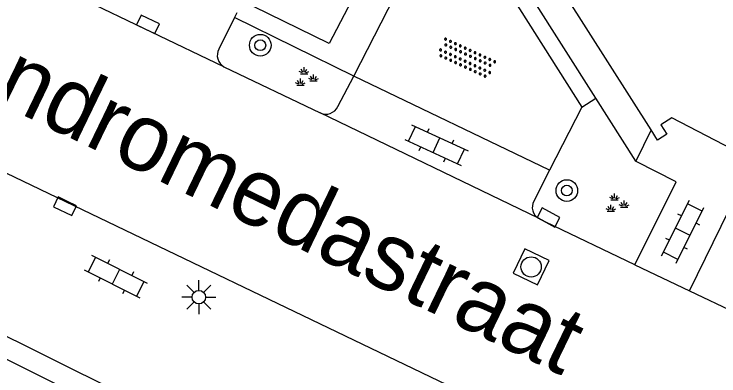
# Model space of a CAD drawing. Extents: x 135999 to 138000, y 396000 to 398501.
# Drawn here: x 136152.83 to 136178.9, y 397891.35 to 397904.73 of the extents above; entities that cross this region are included whole.
import ezdxf

# ---------------------------------------------------------------- set-up
doc = ezdxf.new("R2010")
doc.units = 0
for name, color, linetype in [('gg-anno-openbare ruimte label', 7, 'Continuous'), ('gg-bbg-hoofdgebouw', 7, 'Continuous'), ('gg-knt-verharding', 7, 'Continuous'), ('gt-grn-groengrens', 7, 'Continuous'), ('gt-symb-boom', 7, 'Continuous'), ('gt-symb-groenvak', 7, 'Continuous'), ('gt-symb-klinker verharding', 7, 'Continuous'), ('gt-symb-kolk', 7, 'Continuous'), ('gt-symb-lichtmast', 7, 'Continuous'), ('gt-symb-overige verharding', 7, 'Continuous'), ('gt-symb-rioolschacht', 7, 'Continuous')]:
    doc.layers.add(name, color=color, linetype=linetype)

# ---------------------------------------------------------------- blocks, each defined once
blk = doc.blocks.new('gt0-BOOM')
at = {"layer": 'gt-symb-boom'}
for radius in [0.4, 0.2]:
    blk.add_circle((0, 0), radius, dxfattribs=at)
blk = doc.blocks.new('gt0-GRVAK')
at = {"layer": 'gt-symb-groenvak'}
for p, q in [((-0.091, 0.211), (-0.156, 0.322)), ((-0.047, 0.214), (-0.047, 0.393)), ((-0.004, 0.211), (0.061, 0.322)), ((-0.11, 0.189), (-0.228, 0.24)), ((-0.182, 0.153), (0.088, 0.153)), ((0.015, 0.189), (0.133, 0.24)), ((0.262, -0.052), (0.197, 0.059)), ((0.305, -0.049), (0.305, 0.13)), ((0.349, -0.052), (0.414, 0.059)), ((-0.245, -0.228), (-0.363, -0.177)), ((-0.226, -0.206), (-0.291, -0.095)), ((-0.183, -0.203), (-0.183, -0.024)), ((-0.139, -0.206), (-0.074, -0.095)), ((-0.12, -0.228), (-0.002, -0.177)), ((0.243, -0.074), (0.125, -0.023)), ((0.17, -0.11), (0.441, -0.11)), ((0.368, -0.074), (0.486, -0.023)), ((-0.318, -0.264), (-0.047, -0.264))]:
    blk.add_line(p, q, dxfattribs=at)
blk = doc.blocks.new('gt0-KL1')
at = {"layer": 'gt-symb-klinker verharding'}
for p, q in [((-1.15, 0.3), (1.15, 0.3)), ((-1, -0.3), (-1, 0.3)), ((-0.5, 0.3), (-0.5, 0.45)), ((0, -0.3), (0, 0.3)), ((0.5, 0.3), (0.5, 0.45)), ((1, -0.3), (1, 0.3)), ((-1.15, -0.3), (1.15, -0.3)), ((-0.5, -0.45), (-0.5, -0.3)), ((0.5, -0.45), (0.5, -0.3))]:
    blk.add_line(p, q, dxfattribs=at)
blk = doc.blocks.new('gt0-OVH')
at = {"layer": 'gt-symb-overige verharding'}
for points in [[(-0.972, 0.298), (-0.967, 0.308), (-0.965, 0.319), (-0.966, 0.33), (-0.971, 0.34), (-0.978, 0.348), (-0.988, 0.353), (-0.999, 0.355), (-1.01, 0.354), (-1.02, 0.349), (-1.028, 0.342), (-1.033, 0.332), (-1.035, 0.321), (-1.034, 0.31), (-1.029, 0.3), (-1.022, 0.292), (-1.012, 0.287), (-1.001, 0.285), (-0.99, 0.286), (-0.98, 0.291)], [(-0.772, 0.298), (-0.767, 0.308), (-0.765, 0.319), (-0.766, 0.33), (-0.771, 0.34), (-0.778, 0.348), (-0.788, 0.353), (-0.799, 0.355), (-0.81, 0.354), (-0.82, 0.349), (-0.828, 0.342), (-0.833, 0.332), (-0.835, 0.321), (-0.834, 0.31), (-0.829, 0.3), (-0.822, 0.292), (-0.812, 0.287), (-0.801, 0.285), (-0.79, 0.286), (-0.78, 0.291)], [(-0.572, 0.298), (-0.567, 0.308), (-0.565, 0.319), (-0.566, 0.33), (-0.571, 0.34), (-0.578, 0.348), (-0.588, 0.353), (-0.599, 0.355), (-0.61, 0.354), (-0.62, 0.349), (-0.628, 0.342), (-0.633, 0.332), (-0.635, 0.321), (-0.634, 0.31), (-0.629, 0.3), (-0.622, 0.292), (-0.612, 0.287), (-0.601, 0.285), (-0.59, 0.286), (-0.58, 0.291)], [(-0.372, 0.298), (-0.367, 0.308), (-0.365, 0.319), (-0.366, 0.33), (-0.371, 0.34), (-0.378, 0.348), (-0.388, 0.353), (-0.399, 0.355), (-0.41, 0.354), (-0.42, 0.349), (-0.428, 0.342), (-0.433, 0.332), (-0.435, 0.321), (-0.434, 0.31), (-0.429, 0.3), (-0.422, 0.292), (-0.412, 0.287), (-0.401, 0.285), (-0.39, 0.286), (-0.38, 0.291)], [(-0.172, 0.298), (-0.167, 0.308), (-0.165, 0.319), (-0.166, 0.33), (-0.171, 0.34), (-0.178, 0.348), (-0.188, 0.353), (-0.199, 0.355), (-0.21, 0.354), (-0.22, 0.349), (-0.228, 0.342), (-0.233, 0.332), (-0.235, 0.321), (-0.234, 0.31), (-0.229, 0.3), (-0.222, 0.292), (-0.212, 0.287), (-0.201, 0.285), (-0.19, 0.286), (-0.18, 0.291)], [(0.028, 0.298), (0.033, 0.308), (0.035, 0.319), (0.034, 0.33), (0.029, 0.34), (0.022, 0.348), (0.012, 0.353), (0.001, 0.355), (-0.01, 0.354), (-0.02, 0.349), (-0.028, 0.342), (-0.033, 0.332), (-0.035, 0.321), (-0.034, 0.31), (-0.029, 0.3), (-0.022, 0.292), (-0.012, 0.287), (-0.001, 0.285), (0.01, 0.286), (0.02, 0.291)], [(0.228, 0.298), (0.233, 0.308), (0.235, 0.319), (0.234, 0.33), (0.229, 0.34), (0.222, 0.348), (0.212, 0.353), (0.201, 0.355), (0.19, 0.354), (0.18, 0.349), (0.172, 0.342), (0.167, 0.332), (0.165, 0.321), (0.166, 0.31), (0.171, 0.3), (0.178, 0.292), (0.188, 0.287), (0.199, 0.285), (0.21, 0.286), (0.22, 0.291)], [(0.428, 0.298), (0.433, 0.308), (0.435, 0.319), (0.434, 0.33), (0.429, 0.34), (0.422, 0.348), (0.412, 0.353), (0.401, 0.355), (0.39, 0.354), (0.38, 0.349), (0.372, 0.342), (0.367, 0.332), (0.365, 0.321), (0.366, 0.31), (0.371, 0.3), (0.378, 0.292), (0.388, 0.287), (0.399, 0.285), (0.41, 0.286), (0.42, 0.291)], [(0.628, 0.298), (0.633, 0.308), (0.635, 0.319), (0.634, 0.33), (0.629, 0.34), (0.622, 0.348), (0.612, 0.353), (0.601, 0.355), (0.59, 0.354), (0.58, 0.349), (0.572, 0.342), (0.567, 0.332), (0.565, 0.321), (0.566, 0.31), (0.571, 0.3), (0.578, 0.292), (0.588, 0.287), (0.599, 0.285), (0.61, 0.286), (0.62, 0.291)], [(0.828, 0.298), (0.833, 0.308), (0.835, 0.319), (0.834, 0.33), (0.829, 0.34), (0.822, 0.348), (0.812, 0.353), (0.801, 0.355), (0.79, 0.354), (0.78, 0.349), (0.772, 0.342), (0.767, 0.332), (0.765, 0.321), (0.766, 0.31), (0.771, 0.3), (0.778, 0.292), (0.788, 0.287), (0.799, 0.285), (0.81, 0.286), (0.82, 0.291)], [(1.028, 0.298), (1.033, 0.308), (1.035, 0.319), (1.034, 0.33), (1.029, 0.34), (1.022, 0.348), (1.012, 0.353), (1.001, 0.355), (0.99, 0.354), (0.98, 0.349), (0.972, 0.342), (0.967, 0.332), (0.965, 0.321), (0.966, 0.31), (0.971, 0.3), (0.978, 0.292), (0.988, 0.287), (0.999, 0.285), (1.01, 0.286), (1.02, 0.291)], [(-0.872, 0.106), (-0.867, 0.116), (-0.865, 0.126), (-0.866, 0.137), (-0.871, 0.147), (-0.878, 0.156), (-0.888, 0.161), (-0.899, 0.163), (-0.91, 0.162), (-0.92, 0.157), (-0.928, 0.15), (-0.933, 0.14), (-0.935, 0.129), (-0.934, 0.118), (-0.929, 0.108), (-0.922, 0.1), (-0.912, 0.095), (-0.901, 0.092), (-0.89, 0.094), (-0.88, 0.098)], [(-0.672, 0.106), (-0.667, 0.116), (-0.665, 0.126), (-0.666, 0.137), (-0.671, 0.147), (-0.678, 0.156), (-0.688, 0.161), (-0.699, 0.163), (-0.71, 0.162), (-0.72, 0.157), (-0.728, 0.15), (-0.733, 0.14), (-0.735, 0.129), (-0.734, 0.118), (-0.729, 0.108), (-0.722, 0.1), (-0.712, 0.095), (-0.701, 0.092), (-0.69, 0.094), (-0.68, 0.098)], [(-0.472, 0.106), (-0.467, 0.116), (-0.465, 0.126), (-0.466, 0.137), (-0.471, 0.147), (-0.478, 0.156), (-0.488, 0.161), (-0.499, 0.163), (-0.51, 0.162), (-0.52, 0.157), (-0.528, 0.15), (-0.533, 0.14), (-0.535, 0.129), (-0.534, 0.118), (-0.529, 0.108), (-0.522, 0.1), (-0.512, 0.095), (-0.501, 0.092), (-0.49, 0.094), (-0.48, 0.098)], [(-0.272, 0.106), (-0.267, 0.116), (-0.265, 0.126), (-0.266, 0.137), (-0.271, 0.147), (-0.278, 0.156), (-0.288, 0.161), (-0.299, 0.163), (-0.31, 0.162), (-0.32, 0.157), (-0.328, 0.15), (-0.333, 0.14), (-0.335, 0.129), (-0.334, 0.118), (-0.329, 0.108), (-0.322, 0.1), (-0.312, 0.095), (-0.301, 0.092), (-0.29, 0.094), (-0.28, 0.098)], [(-0.072, 0.106), (-0.067, 0.116), (-0.065, 0.126), (-0.066, 0.137), (-0.071, 0.147), (-0.078, 0.156), (-0.088, 0.161), (-0.099, 0.163), (-0.11, 0.162), (-0.12, 0.157), (-0.128, 0.15), (-0.133, 0.14), (-0.135, 0.129), (-0.134, 0.118), (-0.129, 0.108), (-0.122, 0.1), (-0.112, 0.095), (-0.101, 0.092), (-0.09, 0.094), (-0.08, 0.098)], [(0.128, 0.106), (0.133, 0.116), (0.135, 0.126), (0.134, 0.137), (0.129, 0.147), (0.122, 0.156), (0.112, 0.161), (0.101, 0.163), (0.09, 0.162), (0.08, 0.157), (0.072, 0.15), (0.067, 0.14), (0.065, 0.129), (0.066, 0.118), (0.071, 0.108), (0.078, 0.1), (0.088, 0.095), (0.099, 0.092), (0.11, 0.094), (0.12, 0.098)], [(0.328, 0.106), (0.333, 0.116), (0.335, 0.126), (0.334, 0.137), (0.329, 0.147), (0.322, 0.156), (0.312, 0.161), (0.301, 0.163), (0.29, 0.162), (0.28, 0.157), (0.272, 0.15), (0.267, 0.14), (0.265, 0.129), (0.266, 0.118), (0.271, 0.108), (0.278, 0.1), (0.288, 0.095), (0.299, 0.092), (0.31, 0.094), (0.32, 0.098)], [(0.528, 0.106), (0.533, 0.116), (0.535, 0.126), (0.534, 0.137), (0.529, 0.147), (0.522, 0.156), (0.512, 0.161), (0.501, 0.163), (0.49, 0.162), (0.48, 0.157), (0.472, 0.15), (0.467, 0.14), (0.465, 0.129), (0.466, 0.118), (0.471, 0.108), (0.478, 0.1), (0.488, 0.095), (0.499, 0.092), (0.51, 0.094), (0.52, 0.098)], [(0.728, 0.106), (0.733, 0.116), (0.735, 0.126), (0.734, 0.137), (0.729, 0.147), (0.722, 0.156), (0.712, 0.161), (0.701, 0.163), (0.69, 0.162), (0.68, 0.157), (0.672, 0.15), (0.667, 0.14), (0.665, 0.129), (0.666, 0.118), (0.671, 0.108), (0.678, 0.1), (0.688, 0.095), (0.699, 0.092), (0.71, 0.094), (0.72, 0.098)], [(0.928, 0.106), (0.933, 0.116), (0.935, 0.126), (0.934, 0.137), (0.929, 0.147), (0.922, 0.156), (0.912, 0.161), (0.901, 0.163), (0.89, 0.162), (0.88, 0.157), (0.872, 0.15), (0.867, 0.14), (0.865, 0.129), (0.866, 0.118), (0.871, 0.108), (0.878, 0.1), (0.888, 0.095), (0.899, 0.092), (0.91, 0.094), (0.92, 0.098)], [(-0.972, -0.142), (-0.967, -0.132), (-0.965, -0.121), (-0.966, -0.11), (-0.971, -0.1), (-0.978, -0.092), (-0.988, -0.087), (-0.999, -0.085), (-1.01, -0.086), (-1.02, -0.091), (-1.028, -0.098), (-1.033, -0.108), (-1.035, -0.119), (-1.034, -0.13), (-1.029, -0.14), (-1.022, -0.148), (-1.012, -0.153), (-1.001, -0.155), (-0.99, -0.154), (-0.98, -0.149)], [(-0.772, -0.142), (-0.767, -0.132), (-0.765, -0.121), (-0.766, -0.11), (-0.771, -0.1), (-0.778, -0.092), (-0.788, -0.087), (-0.799, -0.085), (-0.81, -0.086), (-0.82, -0.091), (-0.828, -0.098), (-0.833, -0.108), (-0.835, -0.119), (-0.834, -0.13), (-0.829, -0.14), (-0.822, -0.148), (-0.812, -0.153), (-0.801, -0.155), (-0.79, -0.154), (-0.78, -0.149)], [(-0.572, -0.142), (-0.567, -0.132), (-0.565, -0.121), (-0.566, -0.11), (-0.571, -0.1), (-0.578, -0.092), (-0.588, -0.087), (-0.599, -0.085), (-0.61, -0.086), (-0.62, -0.091), (-0.628, -0.098), (-0.633, -0.108), (-0.635, -0.119), (-0.634, -0.13), (-0.629, -0.14), (-0.622, -0.148), (-0.612, -0.153), (-0.601, -0.155), (-0.59, -0.154), (-0.58, -0.149)], [(-0.372, -0.142), (-0.367, -0.132), (-0.365, -0.121), (-0.366, -0.11), (-0.371, -0.1), (-0.378, -0.092), (-0.388, -0.087), (-0.399, -0.085), (-0.41, -0.086), (-0.42, -0.091), (-0.428, -0.098), (-0.433, -0.108), (-0.435, -0.119), (-0.434, -0.13), (-0.429, -0.14), (-0.422, -0.148), (-0.412, -0.153), (-0.401, -0.155), (-0.39, -0.154), (-0.38, -0.149)], [(-0.172, -0.142), (-0.167, -0.132), (-0.165, -0.121), (-0.166, -0.11), (-0.171, -0.1), (-0.178, -0.092), (-0.188, -0.087), (-0.199, -0.085), (-0.21, -0.086), (-0.22, -0.091), (-0.228, -0.098), (-0.233, -0.108), (-0.235, -0.119), (-0.234, -0.13), (-0.229, -0.14), (-0.222, -0.148), (-0.212, -0.153), (-0.201, -0.155), (-0.19, -0.154), (-0.18, -0.149)], [(0.028, -0.142), (0.033, -0.132), (0.035, -0.121), (0.034, -0.11), (0.029, -0.1), (0.022, -0.092), (0.012, -0.087), (0.001, -0.085), (-0.01, -0.086), (-0.02, -0.091), (-0.028, -0.098), (-0.033, -0.108), (-0.035, -0.119), (-0.034, -0.13), (-0.029, -0.14), (-0.022, -0.148), (-0.012, -0.153), (-0.001, -0.155), (0.01, -0.154), (0.02, -0.149)], [(0.228, -0.142), (0.233, -0.132), (0.235, -0.121), (0.234, -0.11), (0.229, -0.1), (0.222, -0.092), (0.212, -0.087), (0.201, -0.085), (0.19, -0.086), (0.18, -0.091), (0.172, -0.098), (0.167, -0.108), (0.165, -0.119), (0.166, -0.13), (0.171, -0.14), (0.178, -0.148), (0.188, -0.153), (0.199, -0.155), (0.21, -0.154), (0.22, -0.149)], [(0.428, -0.142), (0.433, -0.132), (0.435, -0.121), (0.434, -0.11), (0.429, -0.1), (0.422, -0.092), (0.412, -0.087), (0.401, -0.085), (0.39, -0.086), (0.38, -0.091), (0.372, -0.098), (0.367, -0.108), (0.365, -0.119), (0.366, -0.13), (0.371, -0.14), (0.378, -0.148), (0.388, -0.153), (0.399, -0.155), (0.41, -0.154), (0.42, -0.149)], [(0.628, -0.142), (0.633, -0.132), (0.635, -0.121), (0.634, -0.11), (0.629, -0.1), (0.622, -0.092), (0.612, -0.087), (0.601, -0.085), (0.59, -0.086), (0.58, -0.091), (0.572, -0.098), (0.567, -0.108), (0.565, -0.119), (0.566, -0.13), (0.571, -0.14), (0.578, -0.148), (0.588, -0.153), (0.599, -0.155), (0.61, -0.154), (0.62, -0.149)], [(0.828, -0.142), (0.833, -0.132), (0.835, -0.121), (0.834, -0.11), (0.829, -0.1), (0.822, -0.092), (0.812, -0.087), (0.801, -0.085), (0.79, -0.086), (0.78, -0.091), (0.772, -0.098), (0.767, -0.108), (0.765, -0.119), (0.766, -0.13), (0.771, -0.14), (0.778, -0.148), (0.788, -0.153), (0.799, -0.155), (0.81, -0.154), (0.82, -0.149)], [(1.028, -0.142), (1.033, -0.132), (1.035, -0.121), (1.034, -0.11), (1.029, -0.1), (1.022, -0.092), (1.012, -0.087), (1.001, -0.085), (0.99, -0.086), (0.98, -0.091), (0.972, -0.098), (0.967, -0.108), (0.965, -0.119), (0.966, -0.13), (0.971, -0.14), (0.978, -0.148), (0.988, -0.153), (0.999, -0.155), (1.01, -0.154), (1.02, -0.149)], [(-0.872, -0.334), (-0.867, -0.324), (-0.865, -0.314), (-0.866, -0.303), (-0.871, -0.293), (-0.878, -0.284), (-0.888, -0.279), (-0.899, -0.277), (-0.91, -0.278), (-0.92, -0.283), (-0.928, -0.29), (-0.933, -0.3), (-0.935, -0.311), (-0.934, -0.322), (-0.929, -0.332), (-0.922, -0.34), (-0.912, -0.345), (-0.901, -0.348), (-0.89, -0.346), (-0.88, -0.342)], [(-0.672, -0.334), (-0.667, -0.324), (-0.665, -0.314), (-0.666, -0.303), (-0.671, -0.293), (-0.678, -0.284), (-0.688, -0.279), (-0.699, -0.277), (-0.71, -0.278), (-0.72, -0.283), (-0.728, -0.29), (-0.733, -0.3), (-0.735, -0.311), (-0.734, -0.322), (-0.729, -0.332), (-0.722, -0.34), (-0.712, -0.345), (-0.701, -0.348), (-0.69, -0.346), (-0.68, -0.342)], [(-0.472, -0.334), (-0.467, -0.324), (-0.465, -0.314), (-0.466, -0.303), (-0.471, -0.293), (-0.478, -0.284), (-0.488, -0.279), (-0.499, -0.277), (-0.51, -0.278), (-0.52, -0.283), (-0.528, -0.29), (-0.533, -0.3), (-0.535, -0.311), (-0.534, -0.322), (-0.529, -0.332), (-0.522, -0.34), (-0.512, -0.345), (-0.501, -0.348), (-0.49, -0.346), (-0.48, -0.342)], [(-0.272, -0.334), (-0.267, -0.324), (-0.265, -0.314), (-0.266, -0.303), (-0.271, -0.293), (-0.278, -0.284), (-0.288, -0.279), (-0.299, -0.277), (-0.31, -0.278), (-0.32, -0.283), (-0.328, -0.29), (-0.333, -0.3), (-0.335, -0.311), (-0.334, -0.322), (-0.329, -0.332), (-0.322, -0.34), (-0.312, -0.345), (-0.301, -0.348), (-0.29, -0.346), (-0.28, -0.342)], [(-0.072, -0.334), (-0.067, -0.324), (-0.065, -0.314), (-0.066, -0.303), (-0.071, -0.293), (-0.078, -0.284), (-0.088, -0.279), (-0.099, -0.277), (-0.11, -0.278), (-0.12, -0.283), (-0.128, -0.29), (-0.133, -0.3), (-0.135, -0.311), (-0.134, -0.322), (-0.129, -0.332), (-0.122, -0.34), (-0.112, -0.345), (-0.101, -0.348), (-0.09, -0.346), (-0.08, -0.342)], [(0.128, -0.334), (0.133, -0.324), (0.135, -0.314), (0.134, -0.303), (0.129, -0.293), (0.122, -0.284), (0.112, -0.279), (0.101, -0.277), (0.09, -0.278), (0.08, -0.283), (0.072, -0.29), (0.067, -0.3), (0.065, -0.311), (0.066, -0.322), (0.071, -0.332), (0.078, -0.34), (0.088, -0.345), (0.099, -0.348), (0.11, -0.346), (0.12, -0.342)], [(0.328, -0.334), (0.333, -0.324), (0.335, -0.314), (0.334, -0.303), (0.329, -0.293), (0.322, -0.284), (0.312, -0.279), (0.301, -0.277), (0.29, -0.278), (0.28, -0.283), (0.272, -0.29), (0.267, -0.3), (0.265, -0.311), (0.266, -0.322), (0.271, -0.332), (0.278, -0.34), (0.288, -0.345), (0.299, -0.348), (0.31, -0.346), (0.32, -0.342)], [(0.528, -0.334), (0.533, -0.324), (0.535, -0.314), (0.534, -0.303), (0.529, -0.293), (0.522, -0.284), (0.512, -0.279), (0.501, -0.277), (0.49, -0.278), (0.48, -0.283), (0.472, -0.29), (0.467, -0.3), (0.465, -0.311), (0.466, -0.322), (0.471, -0.332), (0.478, -0.34), (0.488, -0.345), (0.499, -0.348), (0.51, -0.346), (0.52, -0.342)], [(0.728, -0.334), (0.733, -0.324), (0.735, -0.314), (0.734, -0.303), (0.729, -0.293), (0.722, -0.284), (0.712, -0.279), (0.701, -0.277), (0.69, -0.278), (0.68, -0.283), (0.672, -0.29), (0.667, -0.3), (0.665, -0.311), (0.666, -0.322), (0.671, -0.332), (0.678, -0.34), (0.688, -0.345), (0.699, -0.348), (0.71, -0.346), (0.72, -0.342)], [(0.928, -0.334), (0.933, -0.324), (0.935, -0.314), (0.934, -0.303), (0.929, -0.293), (0.922, -0.284), (0.912, -0.279), (0.901, -0.277), (0.89, -0.278), (0.88, -0.283), (0.872, -0.29), (0.867, -0.3), (0.865, -0.311), (0.866, -0.322), (0.871, -0.332), (0.878, -0.34), (0.888, -0.345), (0.899, -0.348), (0.91, -0.346), (0.92, -0.342)]]:
    blk.add_lwpolyline(points, close=True, dxfattribs=at)
blk = doc.blocks.new('gt0-KOLK')
at = {"layer": 'gt-symb-kolk'}
blk.add_lwpolyline([(0, 0), (0.375, 0), (0.375, 0.4), (-0.375, 0.4), (-0.375, 0), (0, 0)], dxfattribs=at)
blk = doc.blocks.new('gt0-LMAST')
at = {"layer": 'gt-symb-lichtmast'}
for p, q in [((-0.005, 0.246), (-0.005, 0.621)), ((-0.182, 0.173), (-0.447, 0.438)), ((0.172, 0.173), (0.437, 0.438)), ((-0.255, -0.004), (-0.63, -0.004)), ((-0.182, -0.181), (-0.447, -0.446)), ((-0.005, -0.254), (-0.005, -0.629)), ((0.437, -0.446), (0.172, -0.181)), ((0.245, -0.004), (0.62, -0.004))]:
    blk.add_line(p, q, dxfattribs=at)
blk.add_circle((-0.005, -0.004), 0.25, dxfattribs=at)
blk = doc.blocks.new('gt0-RS')
at = {"layer": 'gt-symb-rioolschacht'}
blk.add_lwpolyline([(-0.5, -0.5), (0.5, -0.5), (0.5, 0.5), (-0.5, 0.5)], close=True, dxfattribs=at)
blk.add_circle((0, 0), 0.375, dxfattribs=at)

msp = doc.modelspace()

# ---------------------------------------------------------------- linework, layer by layer
at = {"layer": 'gg-bbg-hoofdgebouw'}
for p, q in [((136176.385, 397900.455), (136168.934, 397912.166)), ((136176.63, 397900.07), (136176.385, 397900.455)), ((136161.521, 397887.509), (136143.48, 397896.48))]:
    msp.add_line(p, q, dxfattribs=at)
msp.add_lwpolyline([(136180.92, 397897.83), (136180.91, 397898.27), (136181.31, 397898.28), (136181.31, 397898.74), (136177.15, 397900.9), (136176.75, 397900.64), (136176.97, 397900.3), (136176.63, 397900.07)], dxfattribs=at)
at = {"layer": 'gg-knt-verharding'}
for p, q in [((136120.693, 397914.151), (136174.135, 397888.489)), ((136174.343, 397901.626), (136168.354, 397911.056)), ((136160.59, 397902.788), (136153.398, 397906.239)), ((136161.065, 397904.78), (136160.981, 397904.608)), ((136160.981, 397904.608), (136160.407, 397903.438)), ((136160.59, 397902.788), (136164.152, 397901.079)), ((136164.8, 397901.315), (136165.395, 397902.444)), ((136172.636, 397898.965), (136165.395, 397902.444)), ((136175.821, 397899.298), (136174.343, 397901.626)), ((136172.226, 397897.182), (136164.152, 397901.079)), ((136173.823, 397901.296), (136172.636, 397898.965)), ((136176.385, 397900.455), (136175.821, 397899.298)), ((136172.636, 397898.965), (136172.056, 397897.817)), ((136175.787, 397895.461), (136177.812, 397894.504)), ((136177.812, 397894.504), (136181.324, 397892.827))]:
    msp.add_line(p, q, dxfattribs=at)
for points in [[(136168.354, 397911.056), (136164.479, 397903.643), (136161.687, 397905.016)], [(136165.395, 397902.444), (136168.185, 397907.885), (136170.416, 397906.69), (136173.823, 397901.296)], [(136175.787, 397895.461), (136177.312, 397898.528), (136175.833, 397899.28), (136175.821, 397899.298)], [(136177.812, 397894.504), (136179.277, 397897.502), (136180.712, 397896.76), (136180.792, 397896.764)], [(136175.787, 397895.461), (136172.498, 397897.037), (136172.226, 397897.182)], [(136143.48, 397896.48), (136143.829, 397897.147), (136161.859, 397888.195), (136161.521, 397887.509)]]:
    msp.add_lwpolyline(points, dxfattribs=at)
for centre, radius, start, end in [((136160.818, 397903.203), 0.473, 150.1927, 241.2552), ((136164.359, 397901.518), 0.486, 244.7879, 335.2351), ((136172.464, 397897.586), 0.469, 150.4778, 239.4974)]:
    msp.add_arc(centre, radius, start, end, dxfattribs=at)
at = {"layer": 'gt-grn-groengrens'}
for p, q in [((136165.395, 397902.444), (136160.981, 397904.608)), ((136173.823, 397901.296), (136174.343, 397901.626))]:
    msp.add_line(p, q, dxfattribs=at)

# ---------------------------------------------------------------- block references
at = {"layer": 'gt-symb-boom'}
for p in [(136161.936, 397903.582), (136173.272, 397898.209)]:
    msp.add_blockref('gt0-BOOM', p, dxfattribs=at)
at = {"layer": 'gt-symb-groenvak'}
for p in [(136163.601, 397902.374), (136175.086, 397897.709)]:
    msp.add_blockref('gt0-GRVAK', p, dxfattribs=at)
at = {"layer": 'gt-symb-klinker verharding'}
for p, rotation in [((136168.452, 397899.887), -24.771138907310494), ((136177.559, 397896.687), 63.434948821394), ((136156.599, 397895.021), 153.25557979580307)]:
    msp.add_blockref('gt0-KL1', p, dxfattribs=dict(at, rotation=rotation))
at = {"layer": 'gt-symb-kolk'}
for p, rotation in [((136157.694, 397904.174), -25.565345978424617), ((136154.801, 397897.81), 154.28048704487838), ((136172.498, 397897.037), -28.748925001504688)]:
    msp.add_blockref('gt0-KOLK', p, dxfattribs=dict(at, rotation=rotation))
at = {"layer": 'gt-symb-lichtmast'}
msp.add_blockref('gt0-LMAST', (136159.668, 397894.269), dxfattribs=at)
at = {"layer": 'gt-symb-overige verharding', "rotation": -24.719093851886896}
msp.add_blockref('gt0-OVH', (136169.562, 397903.1), dxfattribs=at)
at = {"layer": 'gt-symb-rioolschacht', "rotation": -25.667875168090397}
msp.add_blockref('gt0-RS', (136171.952, 397895.384), dxfattribs=at)

# ---------------------------------------------------------------- texts
at = {"layer": 'gg-anno-openbare ruimte label'}
msp.add_text('Andromedastraat', height=2.5, rotation=334.2, dxfattribs=at).set_placement((136150.009, 397902.52))

doc.saveas('drawing.dxf')
